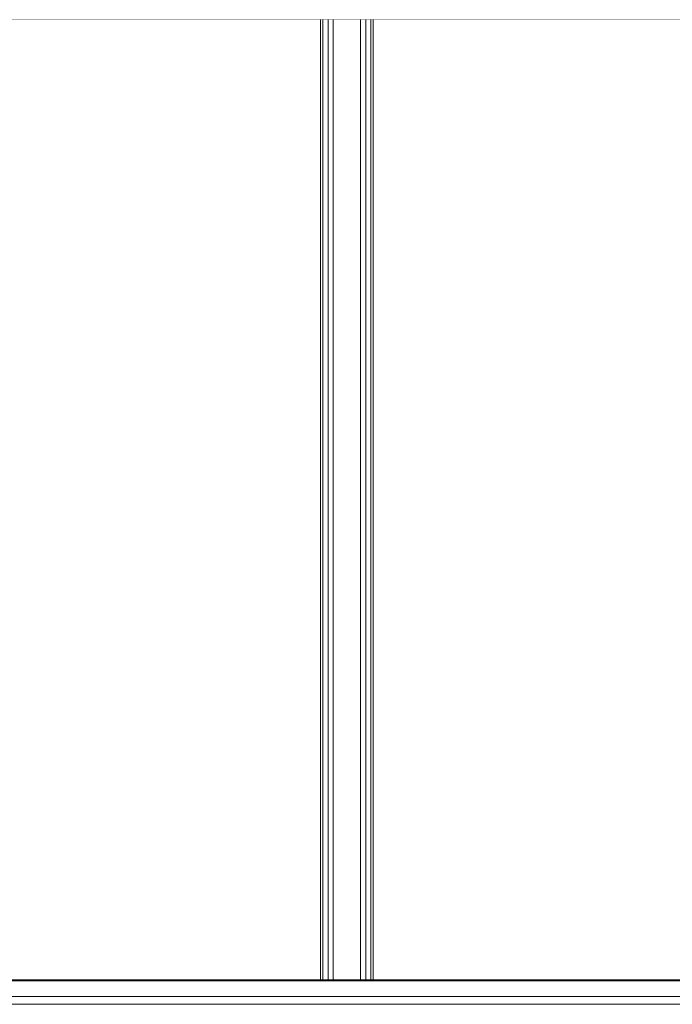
# Model space of a CAD drawing. Header units: millimetres. Extents: x -30280 to 309309, y -17460 to 4378.
# Tile 651 of 656: x 193457 to 195119, y -9870 to -7363. Entities that reach past the tile are written whole.
import ezdxf

# ---------------------------------------------------------------- set-up
doc = ezdxf.new("R2010")
doc.units = ezdxf.units.MM
doc.header["$MEASUREMENT"] = 0
doc.linetypes.add('Wipeout_Contour', pattern=[1000, 0, -1000])
for name, color, linetype in [('07_CR_Cel Ras pladur', 7, 'Continuous'), ('10_ESTR_Fotjats', 7, 'Continuous'), ('14_PAV_Paviment existent', 7, 'Continuous'), ('Nuevo_08_E_Envans secs', 7, 'Continuous')]:
    doc.layers.add(name, color=color, linetype=linetype)
for name, color, linetype, lineweight in [('07_CR_Cel Ras pladur_Pluma_Nº__1', 7, 'Continuous', 5), ('10_ESTR_Fotjats_Pluma_Nº__1', 7, 'Continuous', 5), ('14_PAV_Paviment existent_Pluma_Nº__29', 7, 'Continuous', 20), ('Nuevo_08_E_Envans secs_Pluma_Nº__47', 7, 'Continuous', 20)]:
    doc.layers.add(name, color=color, linetype=linetype, lineweight=lineweight)

# ---------------------------------------------------------------- blocks, each defined once
blk = doc.blocks.new('Elem Sección_52_5', base_point=(181934.4, -13460))
at = {"layer": '10_ESTR_Fotjats_Pluma_Nº__1', "color": 7, "linetype": 'Continuous', "lineweight": 5}
for p, q in [((211190.4, -9850), (173577.4, -9850)), ((211190.4, -9870), (173577.4, -9870))]:
    blk.add_line(p, q, dxfattribs=at)
blk = doc.blocks.new('Elem Sección_63_5', base_point=(181934.4, -13460))
at = {"layer": '07_CR_Cel Ras pladur_Pluma_Nº__1', "color": 7, "linetype": 'Continuous', "lineweight": 5}
blk.add_line((200724.7, -7363), (174054.8, -7363), dxfattribs=at)
blk = doc.blocks.new('Elem Sección_216_5', base_point=(181934.4, -13460))
at = {"color": 254, "linetype": 'Wipeout_Contour', "lineweight": 0, "ltscale": 777768.842604}
blk.add_wipeout([(194242.2, -9808), (194255.2, -9808), (194255.2, -7363), (194242.2, -7363)], dxfattribs=at).dxf.layer = 'Nuevo_08_E_Envans secs'
at = {"color": 254, "linetype": 'Wipeout_Contour', "lineweight": 0, "ltscale": 777704.90626}
blk.add_wipeout([(194242.2, -7363), (194223.2, -7363), (194223.2, -9808), (194242.2, -9808)], dxfattribs=at).dxf.layer = 'Nuevo_08_E_Envans secs'
at = {"color": 254, "linetype": 'Wipeout_Contour', "lineweight": 0, "ltscale": 777934.677514}
blk.add_wipeout([(194255.2, -7363), (194255.2, -9808), (194325.2, -9808), (194325.2, -7363)], dxfattribs=at).dxf.layer = 'Nuevo_08_E_Envans secs'
at = {"layer": 'Nuevo_08_E_Envans secs_Pluma_Nº__47', "color": 7, "linetype": 'Continuous', "lineweight": 20}
for p, q in [((194242.2, -9808), (194242.2, -7363)), ((194255.2, -9808), (194255.2, -7363))]:
    blk.add_line(p, q, dxfattribs=at)
at = {"color": 254, "linetype": 'Wipeout_Contour', "lineweight": 0, "ltscale": 776056.555237}
blk.add_wipeout([(194223.2, -7363), (193417.2, -7363), (193417.2, -9808), (194223.2, -9808)], dxfattribs=at).dxf.layer = 'Nuevo_08_E_Envans secs'
at = {"color": 254, "linetype": 'Wipeout_Contour', "lineweight": 0, "ltscale": 778100.512421}
blk.add_wipeout([(194325.2, -9808), (194338.2, -9808), (194338.2, -7363), (194325.2, -7363)], dxfattribs=at).dxf.layer = 'Nuevo_08_E_Envans secs'
at = {"layer": 'Nuevo_08_E_Envans secs_Pluma_Nº__47', "color": 7, "linetype": 'Continuous', "lineweight": 20}
for p, q in [((194223.2, -9808), (194223.2, -7363)), ((194229.2, -9808), (194229.2, -7363)), ((194325.2, -7363), (194325.2, -9808))]:
    blk.add_line(p, q, dxfattribs=at)
at = {"color": 254, "linetype": 'Wipeout_Contour', "lineweight": 0, "ltscale": 778164.448815}
blk.add_wipeout([(194338.2, -9808), (194357.2, -9808), (194357.2, -7363), (194338.2, -7363)], dxfattribs=at).dxf.layer = 'Nuevo_08_E_Envans secs'
at = {"layer": 'Nuevo_08_E_Envans secs_Pluma_Nº__47', "color": 7, "linetype": 'Continuous', "lineweight": 20}
blk.add_line((194338.2, -7363), (194338.2, -9808), dxfattribs=at)
at = {"color": 254, "linetype": 'Wipeout_Contour', "lineweight": 0, "ltscale": 779805.258075}
blk.add_wipeout([(194357.2, -9808), (195159.5, -9808), (195159.5, -7363), (194357.2, -7363)], dxfattribs=at).dxf.layer = 'Nuevo_08_E_Envans secs'
at = {"layer": 'Nuevo_08_E_Envans secs_Pluma_Nº__47', "color": 7, "linetype": 'Continuous', "lineweight": 20}
for p, q in [((194351.2, -7363), (194351.2, -9808)), ((194357.2, -7363), (194357.2, -9808))]:
    blk.add_line(p, q, dxfattribs=at)
blk = doc.blocks.new('Elem Sección_475_5', base_point=(181934.4, -13460))
at = {"layer": '14_PAV_Paviment existent_Pluma_Nº__29', "color": 7, "linetype": 'Continuous', "lineweight": 20}
for p, q in [((200724.7, -9808), (174602.3, -9808)), ((200724.7, -9810), (174602.3, -9810))]:
    blk.add_line(p, q, dxfattribs=at)

msp = doc.modelspace()

# ---------------------------------------------------------------- block references
at = {"layer": '07_CR_Cel Ras pladur', "lineweight": 0}
msp.add_blockref('Elem Sección_63_5', (181934.4, -13460), dxfattribs=at)
at = {"layer": '10_ESTR_Fotjats', "lineweight": 0}
msp.add_blockref('Elem Sección_52_5', (181934.4, -13460), dxfattribs=at)

# ---------------------------------------------------------------- next in the draw order: block references
at = {"layer": 'Nuevo_08_E_Envans secs', "lineweight": 0}
msp.add_blockref('Elem Sección_216_5', (181934.4, -13460), dxfattribs=at)

# ---------------------------------------------------------------- next in the draw order: block references
at = {"layer": '14_PAV_Paviment existent', "lineweight": 0}
msp.add_blockref('Elem Sección_475_5', (181934.4, -13460), dxfattribs=at)

doc.saveas('drawing.dxf')
